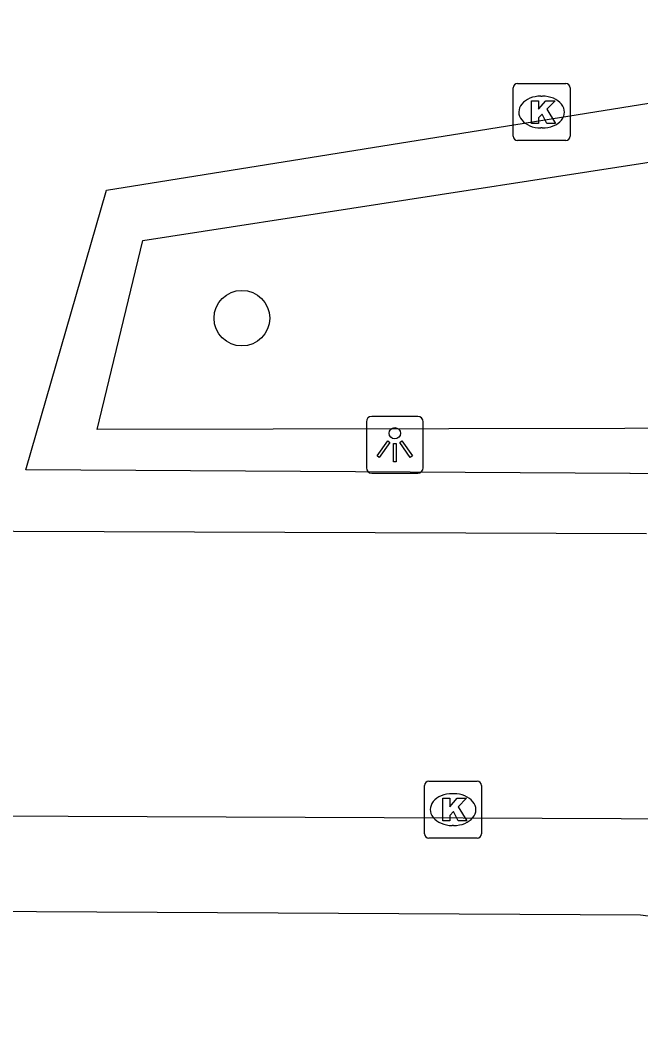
# Model space of a CAD drawing. Extents: x 160077 to 160945, y 386481 to 387498.
# Drawn here: x 160595.43 to 160606.32, y 387277.35 to 387295.31 of the extents above; entities that cross this region are included whole.
import ezdxf

# ---------------------------------------------------------------- set-up
doc = ezdxf.new("R2010")
doc.units = 0
for name, color, linetype in [('IMGEO_Boom', 7, 'Continuous'), ('IMGEO_Groenvoorziening', 7, 'Continuous'), ('IMGEO_Kolk', 7, 'Continuous'), ('IMGEO_Lichtpunt', 7, 'Continuous'), ('IMGEO_Rijbaan_lokaal_gesloten', 7, 'Continuous'), ('IMGEO_Voetpad_open', 7, 'Continuous')]:
    doc.layers.add(name, color=color, linetype=linetype)

msp = doc.modelspace()

# ---------------------------------------------------------------- linework, layer by layer
at = {"layer": 'IMGEO_Boom'}
msp.add_circle((160599.32, 387290.077), 0.489, dxfattribs=at)
at = {"layer": 'IMGEO_Groenvoorziening'}
msp.add_lwpolyline([(160597.58, 387291.439), (160614.235, 387294.022), (160615.317, 387288.157), (160596.777, 387288.122), (160597.58, 387291.439)], dxfattribs=at)
at = {"layer": 'IMGEO_Kolk'}
for p, q in [((160604.085, 387293.273), (160604.085, 387294.125)), ((160604.16, 387294.199), (160605.012, 387294.199)), ((160605.086, 387294.125), (160605.086, 387293.273)), ((160604.573, 387293.979), (160604.598, 387293.979)), ((160604.596, 387293.419), (160604.571, 387293.419)), ((160605.012, 387293.199), (160604.16, 387293.199)), ((160602.604, 387281.941), (160603.456, 387281.941)), ((160602.529, 387281.015), (160602.529, 387281.867)), ((160603.017, 387281.721), (160603.042, 387281.721)), ((160603.53, 387281.867), (160603.53, 387281.015)), ((160603.04, 387281.161), (160603.015, 387281.161)), ((160603.456, 387280.941), (160602.604, 387280.941))]:
    msp.add_line(p, q, dxfattribs=at)
for points in [[(160604.085, 387293.273), (160604.085, 387294.125)], [(160604.16, 387294.199), (160605.012, 387294.199)], [(160605.086, 387294.125), (160605.086, 387293.273)], [(160604.406, 387293.899), (160604.529, 387293.899), (160604.529, 387293.748), (160604.659, 387293.899), (160604.823, 387293.899), (160604.677, 387293.748), (160604.83, 387293.499), (160604.678, 387293.499), (160604.593, 387293.663), (160604.529, 387293.596), (160604.529, 387293.499), (160604.406, 387293.499), (160604.406, 387293.899)], [(160605.012, 387293.199), (160604.16, 387293.199)], [(160602.604, 387281.941), (160603.456, 387281.941)], [(160602.529, 387281.015), (160602.529, 387281.867)], [(160603.53, 387281.867), (160603.53, 387281.015)], [(160602.85, 387281.641), (160602.973, 387281.641), (160602.973, 387281.49), (160603.103, 387281.641), (160603.267, 387281.641), (160603.121, 387281.49), (160603.274, 387281.241), (160603.122, 387281.241), (160603.037, 387281.405), (160602.973, 387281.338), (160602.973, 387281.241), (160602.85, 387281.241), (160602.85, 387281.641)], [(160603.456, 387280.941), (160602.604, 387280.941)]]:
    msp.add_lwpolyline(points, dxfattribs=at)
for centre, start, end in [((160604.162, 387294.123), 91.552, 178.448), ((160604.162, 387294.123), 91.552, 178.448), ((160605.01, 387294.123), 1.552, 88.448), ((160605.01, 387294.123), 1.552, 88.448), ((160604.162, 387293.275), 181.552, 268.448), ((160604.162, 387293.275), 181.552, 268.448), ((160605.01, 387293.275), 271.552, 358.448), ((160605.01, 387293.275), 271.552, 358.448), ((160602.606, 387281.865), 91.552, 178.448), ((160602.606, 387281.865), 91.552, 178.448), ((160603.454, 387281.865), 1.552, 88.448), ((160603.454, 387281.865), 1.552, 88.448), ((160602.606, 387281.017), 181.552, 268.448), ((160602.606, 387281.017), 181.552, 268.448), ((160603.454, 387281.017), 271.552, 358.448), ((160603.454, 387281.017), 271.552, 358.448)]:
    msp.add_arc(centre, 0.0765, start, end, dxfattribs=at)
for centre, major_axis, ratio, start_param, end_param in [((160604.572, 387293.699), (-0.387, 0.002), 0.722429, 4.712389, 7.853982), ((160604.597, 387293.699), (-0.39, 0.002), 0.717154, 1.570796, 4.712389), ((160603.016, 387281.441), (-0.387, 0.002), 0.722429, 4.712389, 7.853982), ((160603.041, 387281.441), (-0.39, 0.002), 0.717154, 1.570796, 4.712389)]:
    msp.add_ellipse(centre, major_axis=major_axis, ratio=ratio, start_param=start_param, end_param=end_param, dxfattribs=at)
at = {"layer": 'IMGEO_Lichtpunt'}
for p, q in [((160602.409, 387288.351), (160601.601, 387288.351)), ((160602.409, 387288.351), (160601.601, 387288.351)), ((160601.507, 387288.256), (160601.507, 387287.449)), ((160601.507, 387288.256), (160601.507, 387287.449)), ((160602.503, 387287.449), (160602.503, 387288.256)), ((160602.503, 387287.449), (160602.503, 387288.256)), ((160601.601, 387287.355), (160602.409, 387287.355)), ((160601.601, 387287.355), (160602.409, 387287.355))]:
    msp.add_line(p, q, dxfattribs=at)
for points in [[(160601.881, 387287.92), (160601.92, 387287.892), (160601.732, 387287.63), (160601.694, 387287.657), (160601.881, 387287.92)], [(160601.983, 387287.872), (160602.03, 387287.872), (160602.03, 387287.55), (160601.983, 387287.55), (160601.983, 387287.872)], [(160602.093, 387287.892), (160602.131, 387287.919), (160602.318, 387287.657), (160602.279, 387287.629), (160602.093, 387287.892)]]:
    msp.add_lwpolyline(points, dxfattribs=at)
msp.add_circle((160602.006, 387288.054), 0.0994, dxfattribs=at)
for centre, start, end in [((160601.601, 387288.256), 90, 180), ((160601.601, 387288.256), 90, 180), ((160602.409, 387288.256), 0, 90), ((160602.409, 387288.256), 0, 90), ((160601.601, 387287.449), 180, 270), ((160601.601, 387287.449), 180, 270), ((160602.409, 387287.449), 270, 0), ((160602.409, 387287.449), 270, 360)]:
    msp.add_arc(centre, 0.0946, start, end, dxfattribs=at)
at = {"layer": 'IMGEO_Rijbaan_lokaal_gesloten'}
for points in [[(160606.324, 387279.588), (160577.659, 387279.746), (160558.224, 387279.909), (160558.23, 387281.585)], [(160578.224, 387281.401), (160607.372, 387281.277)]]:
    msp.add_lwpolyline(points, dxfattribs=at)
msp.add_arc((160605.289, 387269.971), 9.672, 8.8954, 83.8584, dxfattribs=at)
at = {"layer": 'IMGEO_Voetpad_open'}
for points in [[(160596.943, 387292.325), (160615.522, 387295.309), (160616.752, 387287.281), (160595.526, 387287.409), (160596.943, 387292.325)], [(160579.426, 387286.395), (160606.43, 387286.294)]]:
    msp.add_lwpolyline(points, dxfattribs=at)

doc.saveas('drawing.dxf')
